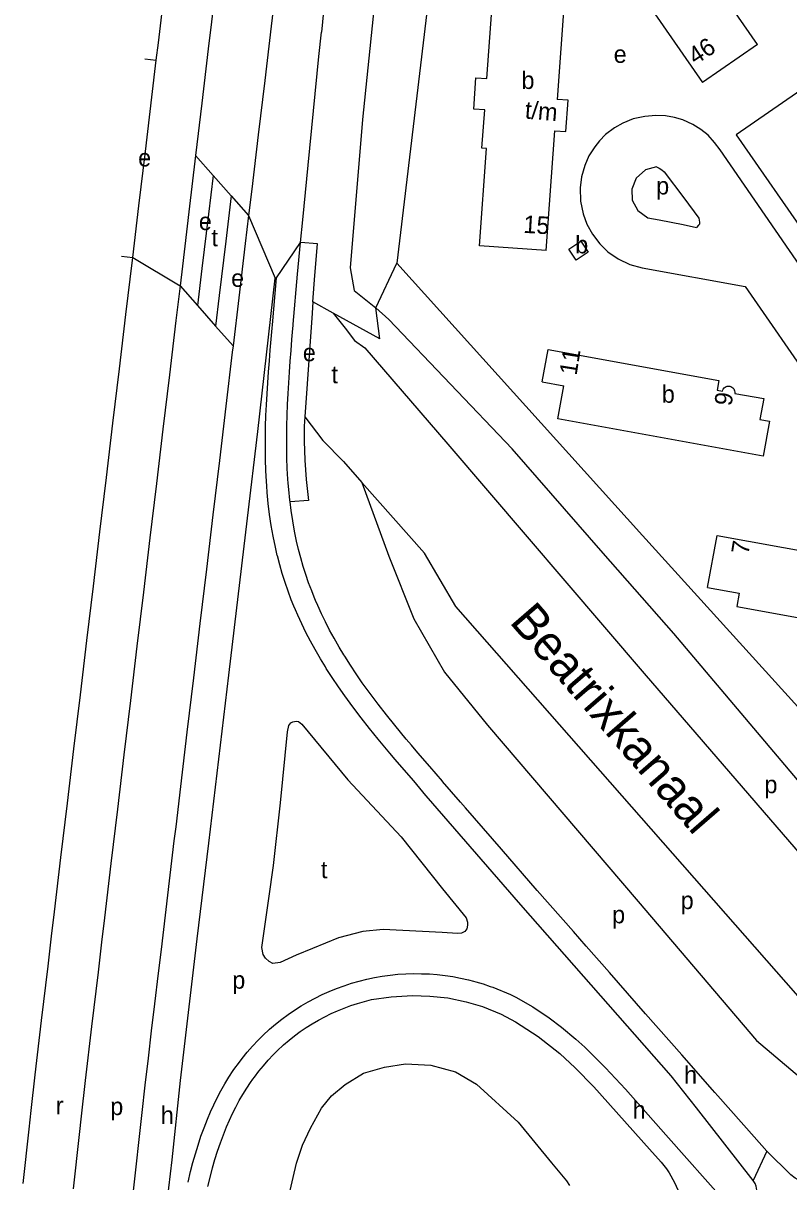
# Model space of a CAD drawing. Extents: x 157569 to 159501, y 382907 to 384670.
# Drawn here: x 157708.2 to 157883.1, y 383196.4 to 383461.2 of the extents above; entities that cross this region are included whole.
import ezdxf

# ---------------------------------------------------------------- set-up
doc = ezdxf.new("R2010")
doc.units = 0
for name, color, linetype in [('BLT_Basislijn', 7, 'Continuous'), ('BLT_Bebouwing', 7, 'Continuous'), ('BLT_Centroide', 7, 'Continuous'), ('BLT_Huisnummer_reeks', 7, 'Continuous'), ('BLT_Vlakafsluiter', 7, 'Continuous'), ('BLT_Waternaam_spoorwegen', 7, 'Continuous')]:
    doc.layers.add(name, color=color, linetype=linetype)

msp = doc.modelspace()

# ---------------------------------------------------------------- linework, layer by layer
at = {"layer": 'BLT_Basislijn'}
for p, q in [((157735.99, 383453.06), (157738.57, 383452.74)), ((157747.55, 383430.97), (157751.55, 383426.45)), ((157751.55, 383426.45), (157755.68, 383421.78)), ((157755.68, 383421.78), (157759.67, 383417.27)), ((157730.6, 383407.98), (157733.19, 383407.71)), ((157849.57, 383405.32), (157873.12, 383401.06)), ((157744, 383401.22), (157747.99, 383396.69)), ((157873.12, 383401.06), (157925.63, 383324.92)), ((157747.99, 383396.69), (157752.13, 383391.99)), ((157752.13, 383391.99), (157756.12, 383387.45)), ((157805.22, 383364.99), (157850.09, 383312.6)), ((157850.09, 383312.6), (157931.12, 383218.53))]:
    msp.add_line(p, q, dxfattribs=at)
for points in [[(157738.57, 383452.74), (157739.05, 383456.7), (157740.53, 383469.12), (157742.01, 383481.53), (157743.49, 383493.94), (157744.98, 383506.35), (157746.46, 383518.76), (157747.94, 383531.18), (157748.9, 383539.16), (157749.43, 383543.59), (157750.91, 383556), (157752.39, 383568.41), (157753.88, 383580.82), (157755.36, 383593.23), (157756.84, 383605.65), (157758.32, 383618.06), (157759.81, 383630.47), (157761.29, 383642.88), (157761.6, 383645.43)], [(157773.01, 383644), (157772.71, 383641.52), (157771.23, 383629.1), (157769.74, 383616.69), (157768.26, 383604.28), (157766.78, 383591.87), (157765.29, 383579.46), (157763.81, 383567.05), (157762.33, 383554.63), (157760.85, 383542.22), (157760.32, 383537.8), (157759.36, 383529.81), (157757.88, 383517.4), (157756.4, 383504.99), (157754.91, 383492.58), (157753.43, 383480.16), (157751.95, 383467.75), (157750.46, 383455.34), (157748.98, 383442.93), (157747.55, 383430.97)], [(157786.53, 383642.3), (157785.58, 383634.31), (157784.09, 383621.9), (157782.61, 383609.49), (157781.13, 383597.07), (157779.65, 383584.66), (157778.17, 383572.25), (157776.69, 383559.84), (157775.21, 383547.43), (157773.73, 383535.02), (157772.24, 383522.6), (157770.76, 383510.19), (157770.17, 383505.22), (157769.28, 383497.78), (157767.8, 383485.37), (157766.32, 383472.96), (157766.07, 383470.86), (157764.84, 383460.54), (157763.36, 383448.13), (157761.88, 383435.72), (157760.4, 383423.31), (157759.67, 383417.27)], [(157797.25, 383640.96), (157796.3, 383633.03), (157794.82, 383620.62), (157793.34, 383608.21), (157791.86, 383595.8), (157790.37, 383583.38), (157788.89, 383570.97), (157787.41, 383558.56), (157785.93, 383546.15), (157784.45, 383533.74), (157782.97, 383521.32), (157781.49, 383508.91), (157780.89, 383503.94), (157780.1, 383496.49), (157778.81, 383484.05), (157777.54, 383471.62), (157777.33, 383469.52), (157776.31, 383459.17)], [(157811.4, 383636.41), (157809.58, 383626.13), (157807.07, 383607.35), (157804.35, 383590.86), (157796.71, 383532.18), (157790.81, 383488.74), (157785.69, 383439.24), (157782.85, 383405.28), (157783.82, 383400.15), (157788.71, 383396.17)], [(157809.33, 383538.41), (157793.51, 383406.39)], [(157771.56, 383411.11), (157772.05, 383416.3), (157773.25, 383428.75), (157774.48, 383441.19), (157775.74, 383453.62), (157776.31, 383459.17)], [(157733.19, 383407.71), (157734.6, 383419.47), (157736.08, 383431.88), (157737.56, 383444.29), (157738.57, 383452.74)], [(157903.82, 383379.43), (157867.43, 383432.26), (157866.16, 383433.98), (157864.65, 383435.62), (157862.98, 383436.96), (157861.18, 383438.06), (157858.88, 383439.14), (157856.99, 383439.68), (157854.91, 383440.06), (157852.76, 383440.15), (157850.18, 383439.92), (157847.58, 383439.36), (157845.22, 383438.4), (157843.28, 383437.3), (157841.24, 383435.77), (157839.85, 383434.36), (157838.75, 383432.98), (157837.42, 383430.89), (157836.47, 383428.71), (157835.73, 383426.08), (157835.42, 383423.57), (157835.5, 383420.57), (157836.09, 383417.68), (157836.99, 383415.28), (157838.27, 383412.97), (157839.89, 383410.77), (157841.74, 383409), (157844.15, 383407.34), (157846.82, 383406.11), (157849.57, 383405.32)], [(157747.55, 383430.97), (157746.02, 383418.11), (157744.53, 383405.69), (157744, 383401.22)], [(157852.88, 383428.36), (157850.37, 383427.68), (157848.25, 383425.84), (157847.21, 383423.31), (157847.33, 383420.8), (157848.6, 383418.38), (157850.89, 383416.75), (157853.45, 383416.31)], [(157852.88, 383428.36), (157853.52, 383428.1), (157854.1, 383427.72), (157854.6, 383427.25)], [(157751.55, 383426.45), (157750.48, 383417.57), (157749, 383405.16), (157747.99, 383396.69)], [(157854.6, 383427.25), (157859.11, 383421.28), (157862.58, 383416.68)], [(157755.68, 383421.78), (157754.45, 383411.43), (157752.96, 383399.02), (157752.13, 383391.99)], [(157759.67, 383417.27), (157758.91, 383410.9), (157757.43, 383398.48), (157756.12, 383387.45)], [(157853.45, 383416.31), (157858.94, 383415.18), (157862.02, 383414.54)], [(157862.73, 383415.3), (157862.5, 383415.05), (157862.02, 383414.54)], [(157862.58, 383416.68), (157862.68, 383415.77), (157862.73, 383415.3)], [(157769.13, 383351.83), (157769.08, 383352.25), (157768.84, 383354.65), (157768.71, 383356.12), (157768.65, 383357.05), (157768.51, 383359.47), (157768.42, 383361.89), (157768.37, 383364.32), (157768.37, 383366.76), (157768.4, 383369.2), (157768.46, 383371.65), (157768.56, 383374.1), (157768.68, 383376.56), (157768.83, 383379.02), (157768.99, 383381.49), (157769.17, 383383.96), (157769.37, 383386.44), (157769.57, 383388.92), (157769.78, 383391.41), (157769.84, 383392.16), (157769.86, 383392.4), (157770.88, 383403.86), (157771.56, 383411.11)], [(157774.37, 383397.57), (157774.79, 383403.56), (157775.44, 383410.78), (157771.56, 383411.11)], [(157708.16, 383196.07), (157709.51, 383208.48), (157709.98, 383212.73), (157710.92, 383220.89), (157712.36, 383233.3), (157713.84, 383245.71), (157714.66, 383252.58), (157715.32, 383258.12), (157716.8, 383270.53), (157718.28, 383282.94), (157719.77, 383295.35), (157721.25, 383307.76), (157722.73, 383320.18), (157724.22, 383332.59), (157725.7, 383345), (157726.15, 383348.73), (157727.18, 383357.41), (157728.67, 383369.82), (157730.15, 383382.23), (157731.63, 383394.65), (157733.11, 383407.06), (157733.19, 383407.71)], [(157793.51, 383406.39), (157849.7, 383344.14), (157889.59, 383300.09)], [(157735.15, 383118.47), (157736.05, 383136.12), (157736.53, 383144.63), (157737.51, 383156.95), (157738.42, 383166.53), (157740.28, 383185.42), (157742.24, 383201.43), (157744.11, 383219.61), (157747.93, 383251.97), (157750.55, 383273.79), (157755.14, 383312.22), (157759.42, 383348.09), (157761.74, 383367.91), (157765.71, 383402.97)], [(157800.17, 383284.73), (157797.42, 383288.05), (157794.68, 383291.2), (157793.16, 383292.97), (157791.97, 383294.37), (157789.29, 383297.57), (157787.32, 383300.01), (157785.38, 383302.47), (157783.48, 383304.97), (157781.63, 383307.51), (157780.19, 383309.57), (157778.79, 383311.66), (157777.43, 383313.77), (157777.22, 383314.11), (157776.12, 383315.92), (157774.85, 383318.09), (157773.79, 383320.02), (157772.78, 383321.97), (157771.81, 383323.94), (157770.89, 383325.94), (157770.38, 383327.12), (157770.02, 383327.97), (157769.42, 383329.45), (157768.68, 383331.42), (157768, 383333.41), (157767.36, 383335.42), (157766.78, 383337.45), (157766.25, 383339.49), (157766.23, 383339.54), (157765.78, 383341.51), (157765.27, 383343.98), (157764.84, 383346.46), (157764.48, 383348.95), (157764.17, 383351.45), (157763.93, 383353.96), (157763.81, 383355.5), (157763.75, 383356.46), (157763.62, 383358.97), (157763.54, 383361.49), (157763.5, 383364), (157763.51, 383366.51), (157763.55, 383369.02), (157763.63, 383371.53), (157763.74, 383374.03), (157763.88, 383376.54), (157764.03, 383379.04), (157764.21, 383381.54), (157764.41, 383384.03), (157764.62, 383386.53), (157764.83, 383389.02), (157765.05, 383391.51), (157765.12, 383392.26), (157766.07, 383402.99)], [(157765.71, 383402.97), (157766.07, 383402.99)], [(157744, 383401.22), (157743.05, 383393.28), (157741.57, 383380.87), (157740.08, 383368.46), (157738.6, 383356.05), (157737.56, 383347.37), (157737.12, 383343.64), (157735.64, 383331.22), (157734.15, 383318.81), (157732.67, 383306.4), (157731.19, 383293.99), (157729.7, 383281.58), (157728.22, 383269.16), (157726.74, 383256.75), (157726.08, 383251.22), (157725.26, 383244.34), (157723.78, 383231.95), (157722.34, 383219.57), (157721.41, 383211.44), (157720.94, 383207.21), (157719.59, 383194.85)], [(157774.37, 383397.57), (157774.18, 383394.95), (157772.48, 383371.27)], [(157778.98, 383394.93), (157774.37, 383397.57)], [(157936.38, 383224.68), (157935.96, 383225.27), (157916.22, 383250), (157895.1, 383276.46), (157856.87, 383321.74), (157840.7, 383340.13), (157819.87, 383363.95), (157791.73, 383393.54), (157788.71, 383396.17)], [(157778.98, 383394.93), (157781.77, 383391.52), (157783.85, 383388.68), (157786.23, 383387.06), (157805.22, 383364.99)], [(157789.65, 383389.07), (157778.98, 383394.93)], [(157756.12, 383387.45), (157755.95, 383386.07), (157754.47, 383373.66), (157752.99, 383361.25), (157751.51, 383348.84), (157750.03, 383336.42), (157748.55, 383324.01), (157747.06, 383311.6), (157745.58, 383299.19), (157744.1, 383286.78), (157743.01, 383277.58), (157742.62, 383274.36), (157741.14, 383261.95), (157739.66, 383249.54), (157739.01, 383244.11), (157738.18, 383237.13), (157737.44, 383230.92), (157736.71, 383224.71), (157735.98, 383218.51), (157735.26, 383212.3), (157734.56, 383206.09), (157733.87, 383199.87), (157733.19, 383193.66)], [(157772.48, 383371.27), (157772.33, 383369.12), (157772.38, 383365.67), (157772.5, 383361.34), (157772.84, 383356.97), (157773.36, 383352.17), (157769.13, 383351.83)], [(157772.48, 383371.27), (157776.61, 383365.88), (157781.38, 383361.08), (157785.55, 383356.22)], [(157785.55, 383356.22), (157791.7, 383339.45), (157797.41, 383325.12), (157804.44, 383312.94), (157814.27, 383300.76), (157848.65, 383260.51), (157875.69, 383228.71), (157888.96, 383217.56), (157900.23, 383203.83)], [(157913.38, 383206.88), (157807.02, 383327.92), (157799.87, 383340.11), (157785.55, 383356.22)], [(157878.08, 383203.4), (157875.18, 383206.7), (157866.92, 383216.08), (157866.23, 383216.87), (157865.7, 383217.47), (157858.66, 383225.47), (157850.4, 383234.85), (157842.14, 383244.23), (157836.82, 383250.28), (157833.88, 383253.62), (157825.63, 383263), (157817.44, 383272.45), (157809.25, 383281.89), (157808.1, 383283.22), (157804.01, 383287.94), (157803.95, 383288.02), (157801.06, 383291.33), (157798.36, 383294.46), (157796.86, 383296.22), (157795.69, 383297.61), (157793.07, 383300.78), (157791.15, 383303.17), (157789.27, 383305.59), (157787.43, 383308.03), (157785.65, 383310.5), (157784.27, 383312.5), (157782.93, 383314.51), (157781.63, 383316.55), (157781.43, 383316.88), (157780.38, 383318.62), (157779.19, 383320.7), (157778.19, 383322.54), (157777.23, 383324.4), (157776.32, 383326.27), (157775.46, 383328.17), (157774.99, 383329.27), (157774.65, 383330.07), (157774.09, 383331.47), (157773.39, 383333.33), (157772.75, 383335.2), (157772.15, 383337.09), (157771.6, 383339), (157771.1, 383340.92), (157771.09, 383340.97), (157770.65, 383342.82), (157770.16, 383345.15), (157769.74, 383347.5), (157769.38, 383349.87), (157769.13, 383351.83)], [(157874.99, 383196.74), (157861.99, 383213.32), (157856.25, 383220.64), (157821.86, 383259.71), (157800.24, 383284.66), (157800.17, 383284.73)], [(157745.84, 383196.34), (157746.41, 383198.78), (157746.93, 383200.81), (157747.5, 383202.83), (157748.11, 383204.84), (157748.77, 383206.83), (157749.48, 383208.8), (157750.25, 383210.75), (157750.96, 383212.41), (157751.71, 383214.04), (157752.5, 383215.66), (157753.35, 383217.25), (157754.24, 383218.81), (157755.18, 383220.35), (157756.17, 383221.85), (157756.75, 383222.68), (157757.11, 383223.18), (157758.21, 383224.64), (157759.37, 383226.07), (157760.57, 383227.44), (157761.82, 383228.78), (157763.13, 383230.07), (157764.21, 383231.07), (157764.47, 383231.3), (157765.84, 383232.48), (157767.25, 383233.6), (157768.7, 383234.67), (157770.19, 383235.69), (157771.71, 383236.65), (157773.26, 383237.56), (157774.85, 383238.42), (157776.47, 383239.21), (157778.11, 383239.95), (157779.78, 383240.63), (157781.47, 383241.25), (157783.18, 383241.81), (157784.91, 383242.3), (157786.66, 383242.74), (157788.43, 383243.11), (157790.2, 383243.42), (157791.99, 383243.66), (157793.78, 383243.85), (157795.58, 383243.96), (157797.38, 383244.02), (157799.18, 383244), (157800.98, 383243.93), (157802.78, 383243.79), (157804.57, 383243.58), (157806.35, 383243.32), (157808.12, 383242.98), (157809.88, 383242.59), (157811.09, 383242.28), (157811.62, 383242.13), (157813.25, 383241.65), (157814.85, 383241.1), (157815.46, 383240.89), (157819.49, 383239.21), (157820.73, 383238.61), (157824.59, 383236.45), (157828.37, 383233.94), (157831.18, 383231.8), (157834.47, 383229.06), (157836.49, 383227.21), (157841.25, 383222.51), (157845.79, 383217.61), (157855.02, 383207.19), (157868.79, 383191.59)], [(157750.36, 383195.35), (157750.93, 383197.69), (157751.44, 383199.63), (157751.99, 383201.54), (157752.58, 383203.44), (157753.21, 383205.31), (157753.9, 383207.16), (157754.63, 383208.98), (157755.29, 383210.52), (157756, 383212.03), (157756.75, 383213.52), (157757.53, 383214.98), (157758.36, 383216.4), (157759.23, 383217.8), (157760.14, 383219.16), (157760.67, 383219.91), (157761, 383220.37), (157761.99, 383221.69), (157763.04, 383222.97), (157764.13, 383224.22), (157765.26, 383225.43), (157766.44, 383226.59), (157767.42, 383227.5), (157767.66, 383227.71), (157768.9, 383228.77), (157770.17, 383229.79), (157771.48, 383230.76), (157772.83, 383231.68), (157774.21, 383232.55), (157775.61, 383233.38), (157777.05, 383234.15), (157778.51, 383234.87), (157780, 383235.54), (157781.51, 383236.15), (157783.04, 383236.71), (157784.59, 383237.22), (157786.16, 383237.67), (157787.74, 383238.06), (157792.25, 383238.7), (157797.11, 383238.99), (157801.1, 383238.89), (157805.22, 383238.44), (157809.35, 383237.6), (157813.08, 383236.48), (157817.35, 383234.75), (157820.68, 383233.01), (157825.86, 383229.64), (157830.76, 383225.72), (157834.27, 383222.5), (157838.55, 383218.16), (157851.3, 383203.92)], [(157768.83, 383193.18), (157770.59, 383200.68), (157771.96, 383204.81), (157773.8, 383208.7), (157776.36, 383213.25), (157778.61, 383216.09), (157781.71, 383218.66), (157785.89, 383221.28), (157790.7, 383222.67), (157795.52, 383223.42), (157801.3, 383223.1), (157806.97, 383221.6), (157811.78, 383218.76), (157821.26, 383210.04), (157828.87, 383200.75), (157832.33, 383196.64), (157833.03, 383195.56)], [(157851.3, 383203.92), (157853.95, 383200.92), (157855.16, 383199.41), (157855.77, 383198.51), (157857.02, 383196.27), (157857.73, 383194.59), (157858.32, 383192.71), (157858.7, 383190.96), (157858.9, 383188.98)], [(157893.98, 383188.75), (157890.4, 383194.53), (157889.31, 383194.98), (157886.82, 383195.95), (157884.56, 383197.27), (157883.58, 383198.01), (157878.08, 383203.4)], [(157868.79, 383191.59), (157869.36, 383191.05), (157870.06, 383190.62), (157870.91, 383190.33), (157871.65, 383190.24), (157872.4, 383190.28), (157873.11, 383190.46), (157873.83, 383190.8), (157874.45, 383191.24), (157874.94, 383191.75), (157875.36, 383192.38), (157875.66, 383193.08), (157875.8, 383193.79), (157875.83, 383194.49), (157875.66, 383195.47), (157875.41, 383196.07), (157874.99, 383196.74)]]:
    msp.add_lwpolyline(points, dxfattribs=at)
msp.add_lwpolyline([(157768.58, 383299.24), (157768.89, 383300.74), (157769.29, 383301.32), (157769.78, 383301.57), (157770.51, 383301.72), (157771.06, 383301.63), (157771.8, 383300.99), (157782.36, 383288.32), (157794.54, 383275.3), (157804, 383263.4), (157809.37, 383256.79), (157809.65, 383255.77), (157809.66, 383255.06), (157809.54, 383254.22), (157809.05, 383253.62), (157808.34, 383253.28), (157807.39, 383253.19), (157803.88, 383253.42), (157790.41, 383254.09), (157785.77, 383253.66), (157780.23, 383252.16), (157774.26, 383249.76), (157770.53, 383248.23), (157766.86, 383246.58), (157765.21, 383246.36), (157764.39, 383246.79), (157763.53, 383247.56), (157763.01, 383248.41), (157762.7, 383249.97), (157764.27, 383261.17), (157765.39, 383268.72), (157766.94, 383283.06)], close=True, dxfattribs=at)
at = {"layer": 'BLT_Bebouwing'}
for p, q in [((157826.37, 383501.17), (157863.4, 383447.65)), ((157875.92, 383456.33), (157845.93, 383499.73)), ((157832.92, 383481.93), (157830.18, 383443.82)), ((157875.92, 383456.33), (157863.4, 383447.65)), ((157892.32, 383450.45), (157871.05, 383435.67)), ((157871.05, 383435.67), (157887.9, 383411.47)), ((157827.67, 383409.25), (157812.42, 383410.35)), ((157832.86, 383409.56), (157835.6, 383411.37)), ((157834.52, 383407.05), (157832.86, 383409.56)), ((157835.6, 383411.37), (157837.26, 383408.86)), ((157837.26, 383408.86), (157834.52, 383407.05)), ((157826.77, 383379.22), (157828.13, 383386.66)), ((157826.77, 383379.22), (157831.67, 383378.32)), ((157864.56, 383332.27), (157866.74, 383344.17)), ((157866.74, 383344.17), (157910.16, 383336.29))]:
    msp.add_line(p, q, dxfattribs=at)
for points in [[(157812.42, 383410.35), (157814.03, 383432.61), (157812.99, 383432.69), (157813.62, 383441.39), (157811.1, 383441.59), (157811.62, 383448.74), (157814.14, 383448.59), (157816.34, 383478.83), (157817.38, 383478.75), (157817.69, 383483.05), (157832.92, 383481.93)], [(157827.67, 383409.25), (157829.65, 383436.63), (157832.17, 383436.46), (157832.7, 383443.62), (157830.18, 383443.82)], [(157828.13, 383386.66), (157867.14, 383379.58), (157866.73, 383377.36), (157867.94, 383377.14), (157868.02, 383377.41), (157868.14, 383377.62), (157868.32, 383377.85), (157868.53, 383378.04), (157868.76, 383378.16), (157869.01, 383378.24), (157869.31, 383378.29), (157869.62, 383378.26)], [(157869.62, 383378.26), (157869.84, 383378.19), (157870.12, 383378.06), (157870.3, 383377.91), (157870.52, 383377.66), (157870.65, 383377.44), (157870.73, 383377.2), (157870.77, 383376.86), (157870.75, 383376.62), (157877.37, 383375.42), (157876.5, 383370.65), (157878.69, 383370.27), (157877.22, 383362.29), (157830.31, 383370.81), (157831.67, 383378.32)], [(157864.56, 383332.27), (157871.77, 383330.99), (157871.21, 383327.91), (157900.21, 383322.64), (157900.35, 383323.42), (157911.63, 383321.36), (157912.95, 383328.61), (157912, 383328.78), (157912, 383329.13), (157911.92, 383329.47), (157911.79, 383329.72), (157911.64, 383329.91), (157911.37, 383330.15), (157911.06, 383330.31), (157910.77, 383330.37)]]:
    msp.add_lwpolyline(points, dxfattribs=at)
at = {"layer": 'BLT_Vlakafsluiter'}
for p, q in [((157759.67, 383417.27), (157765.71, 383402.97)), ((157766.07, 383402.99), (157771.56, 383411.11)), ((157733.19, 383407.71), (157744, 383401.22)), ((157788.71, 383396.17), (157793.51, 383406.39)), ((157789.65, 383389.07), (157788.71, 383396.17)), ((157878.08, 383203.4), (157874.99, 383196.74))]:
    msp.add_line(p, q, dxfattribs=at)

# ---------------------------------------------------------------- texts
at = {"layer": 'BLT_Centroide'}
for s, p in [('e', (157843.09, 383452.16)), ('b', (157822.02, 383446.19)), ('e', (157734.43, 383428.48)), ('p', (157852.8, 383422.07)), ('e', (157748.3, 383413.93)), ('t', (157751.18, 383410.23)), ('b', (157834.3, 383408.62)), ('e', (157755.68, 383400.97)), ('e', (157772.06, 383383.96)), ('t', (157778.59, 383378.94)), ('b', (157854.09, 383374.47)), ('p', (157877.54, 383285.24)), ('t', (157776.19, 383265.8)), ('p', (157858.4, 383258.76)), ('p', (157842.73, 383255.51)), ('p', (157755.94, 383240.56)), ('h', (157859.17, 383218.86)), ('r', (157715.61, 383211.88)), ('p', (157728.06, 383211.68)), ('h', (157739.6, 383209.68)), ('h', (157847.41, 383210.86))]:
    msp.add_text(s, height=4, dxfattribs=at).set_placement(p)
at = {"layer": 'BLT_Huisnummer_reeks'}
for s, rotation, p in [('46', 33.0475, (157861.77, 383451.6)), ('t/m', 355.1627, (157822.7, 383439.46)), ('15', 356.6655, (157822.37, 383413.32)), ('11', 80.913, (157834.6, 383380.6)), ('9', 80.913, (157869.99, 383373.59)), ('7', 80.9142, (157873.87, 383339.64))]:
    msp.add_text(s, height=4, rotation=rotation, dxfattribs=at).set_placement(p)
at = {"layer": 'BLT_Waternaam_spoorwegen'}
msp.add_text('Beatrixkanaal', height=8, rotation=310.9054, dxfattribs=at).set_placement((157819.08, 383324.33))

doc.saveas('drawing.dxf')
